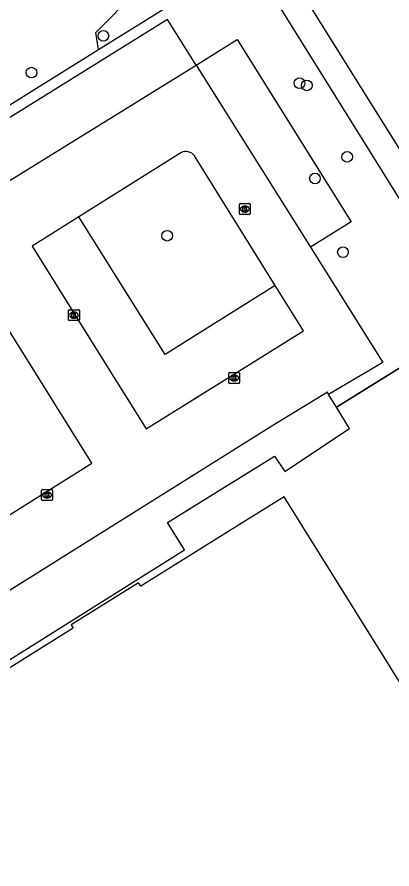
# Model space of a CAD drawing. Extents: x 156651 to 158072, y 387631 to 388990.
# Drawn here: x 157878 to 157912.4, y 388581.4 to 388659.5 of the extents above; entities that cross this region are included whole.
import ezdxf

# ---------------------------------------------------------------- set-up
doc = ezdxf.new("R2010")
doc.units = 0
for name, color, linetype in [('IMGEO_Boom', 7, 'Continuous'), ('IMGEO_Gemengd_bos', 7, 'Continuous'), ('IMGEO_Groenvoorziening', 7, 'Continuous'), ('IMGEO_Hek', 7, 'Continuous'), ('IMGEO_Kolk', 7, 'Continuous'), ('IMGEO_Pand', 7, 'Continuous'), ('IMGEO_Parkeervlak_halfverhard', 7, 'Continuous'), ('IMGEO_Parkeervlak_open', 7, 'Continuous'), ('IMGEO_Rijbaan_lokaal_open', 7, 'Continuous'), ('IMGEO_Voetpad_open', 7, 'Continuous')]:
    doc.layers.add(name, color=color, linetype=linetype)

msp = doc.modelspace()

# ---------------------------------------------------------------- linework, layer by layer
at = {"layer": 'IMGEO_Boom'}
for centre in [(157885.953, 388657.728), (157879.369, 388654.355), (157903.923, 388653.382), (157904.595, 388653.19), (157908.289, 388646.637), (157905.334, 388644.655), (157891.798, 388639.408), (157907.897, 388637.891)]:
    msp.add_circle(centre, 0.489, dxfattribs=at)
at = {"layer": 'IMGEO_Gemengd_bos'}
for points in [[(157885.512, 388656.483), (157885.269, 388658.037), (157888.877, 388661.689), (157883.778, 388669.29), (157879.856, 388668.817), (157876.464, 388674.889), (157874.42, 388676.107), (157872.905, 388676.672), (157871.605, 388676.969), (157869.482, 388677.115), (157867.258, 388679.81)], [(157885.512, 388656.483), (157899.219, 388665.03)], [(157821.49, 388616.464), (157821.438, 388616.579), (157868.846, 388646.09), (157885.512, 388656.483)]]:
    msp.add_lwpolyline(points, dxfattribs=at)
at = {"layer": 'IMGEO_Groenvoorziening'}
msp.add_lwpolyline([(157942.609, 388575.997), (157948.757, 388585.103), (157945.61, 388590.115), (157919.697, 388631.383), (157907.31, 388623.673)], dxfattribs=at)
at = {"layer": 'IMGEO_Hek'}
msp.add_lwpolyline([(157907.31, 388623.673), (157919.697, 388631.383), (157945.61, 388590.115)], dxfattribs=at)
at = {"layer": 'IMGEO_Kolk'}
for p, q in [((157898.413, 388641.423), (157898.413, 388642.275)), ((157898.488, 388642.349), (157899.34, 388642.349)), ((157899.414, 388642.275), (157899.414, 388641.423)), ((157898.924, 388641.569), (157898.899, 388641.569)), ((157898.901, 388642.129), (157898.926, 388642.129)), ((157899.34, 388641.349), (157898.488, 388641.349)), ((157882.754, 388631.694), (157882.754, 388632.546)), ((157882.829, 388632.62), (157883.681, 388632.62)), ((157883.242, 388632.4), (157883.267, 388632.4)), ((157883.755, 388632.546), (157883.755, 388631.694)), ((157883.681, 388631.62), (157882.829, 388631.62)), ((157883.265, 388631.84), (157883.24, 388631.84)), ((157897.434, 388625.938), (157897.434, 388626.79)), ((157897.509, 388626.864), (157898.361, 388626.864)), ((157897.922, 388626.644), (157897.947, 388626.644)), ((157898.435, 388626.79), (157898.435, 388625.938)), ((157898.361, 388625.864), (157897.509, 388625.864)), ((157897.945, 388626.084), (157897.92, 388626.084)), ((157880.298, 388615.211), (157880.298, 388616.063)), ((157880.373, 388616.137), (157881.225, 388616.137)), ((157880.786, 388615.917), (157880.811, 388615.917)), ((157881.299, 388616.063), (157881.299, 388615.211)), ((157881.225, 388615.137), (157880.373, 388615.137)), ((157880.809, 388615.357), (157880.784, 388615.357))]:
    msp.add_line(p, q, dxfattribs=at)
for points in [[(157898.413, 388641.423), (157898.413, 388642.275)], [(157898.488, 388642.349), (157899.34, 388642.349)], [(157899.414, 388642.275), (157899.414, 388641.423)], [(157898.734, 388642.049), (157898.857, 388642.049), (157898.857, 388641.898), (157898.987, 388642.049), (157899.151, 388642.049), (157899.005, 388641.898), (157899.158, 388641.649), (157899.006, 388641.649), (157898.921, 388641.813), (157898.857, 388641.746), (157898.857, 388641.649), (157898.734, 388641.649), (157898.734, 388642.049)], [(157899.34, 388641.349), (157898.488, 388641.349)], [(157882.754, 388631.694), (157882.754, 388632.546)], [(157882.829, 388632.62), (157883.681, 388632.62)], [(157883.075, 388632.32), (157883.198, 388632.32), (157883.198, 388632.169), (157883.328, 388632.32), (157883.492, 388632.32), (157883.346, 388632.169), (157883.499, 388631.92), (157883.347, 388631.92), (157883.262, 388632.084), (157883.198, 388632.017), (157883.198, 388631.92), (157883.075, 388631.92), (157883.075, 388632.32)], [(157883.755, 388632.546), (157883.755, 388631.694)], [(157883.681, 388631.62), (157882.829, 388631.62)], [(157897.434, 388625.938), (157897.434, 388626.79)], [(157897.509, 388626.864), (157898.361, 388626.864)], [(157898.435, 388626.79), (157898.435, 388625.938)], [(157898.361, 388625.864), (157897.509, 388625.864)], [(157897.755, 388626.564), (157897.878, 388626.564), (157897.878, 388626.413), (157898.008, 388626.564), (157898.172, 388626.564), (157898.026, 388626.413), (157898.179, 388626.164), (157898.027, 388626.164), (157897.942, 388626.328), (157897.878, 388626.261), (157897.878, 388626.164), (157897.755, 388626.164), (157897.755, 388626.564)], [(157880.298, 388615.211), (157880.298, 388616.063)], [(157880.373, 388616.137), (157881.225, 388616.137)], [(157880.619, 388615.837), (157880.742, 388615.837), (157880.742, 388615.686), (157880.872, 388615.837), (157881.036, 388615.837), (157880.89, 388615.686), (157881.043, 388615.437), (157880.891, 388615.437), (157880.806, 388615.601), (157880.742, 388615.534), (157880.742, 388615.437), (157880.619, 388615.437), (157880.619, 388615.837)], [(157881.299, 388616.063), (157881.299, 388615.211)], [(157881.225, 388615.137), (157880.373, 388615.137)]]:
    msp.add_lwpolyline(points, dxfattribs=at)
for centre, start, end in [((157898.49, 388642.273), 91.55205, 178.44795), ((157898.49, 388642.273), 91.55205, 178.44795), ((157899.338, 388642.273), 1.55205, 88.44795), ((157899.338, 388642.273), 1.55205, 88.44795), ((157898.49, 388641.425), 181.55205, 268.44795), ((157898.49, 388641.425), 181.55205, 268.44795), ((157899.338, 388641.425), 271.55205, 358.44795), ((157899.338, 388641.425), 271.55205, 358.44795), ((157882.831, 388632.544), 91.55205, 178.44795), ((157882.831, 388632.544), 91.55205, 178.44795), ((157883.679, 388632.544), 1.55205, 88.44795), ((157883.679, 388632.544), 1.55205, 88.44795), ((157882.831, 388631.696), 181.55205, 268.44795), ((157882.831, 388631.696), 181.55205, 268.44795), ((157883.679, 388631.696), 271.55205, 358.44795), ((157883.679, 388631.696), 271.55205, 358.44795), ((157897.511, 388626.788), 91.55205, 178.44795), ((157897.511, 388626.788), 91.55205, 178.44795), ((157898.359, 388626.788), 1.55205, 88.44795), ((157898.359, 388626.788), 1.55205, 88.44795), ((157897.511, 388625.94), 181.55205, 268.44795), ((157897.511, 388625.94), 181.55205, 268.44795), ((157898.359, 388625.94), 271.55205, 358.44795), ((157898.359, 388625.94), 271.55205, 358.44795), ((157880.375, 388616.061), 91.55205, 178.44795), ((157880.375, 388616.061), 91.55205, 178.44795), ((157881.223, 388616.061), 1.55205, 88.44795), ((157881.223, 388616.061), 1.55205, 88.44795), ((157880.375, 388615.213), 181.55205, 268.44795), ((157880.375, 388615.213), 181.55205, 268.44795), ((157881.223, 388615.213), 271.55205, 358.44795), ((157881.223, 388615.213), 271.55205, 358.44795)]:
    msp.add_arc(centre, 0.0765, start, end, dxfattribs=at)
for centre, major_axis, ratio, start_param, end_param in [((157898.9, 388641.849), (-0.387, 0.002), 0.722429, 4.712389, 7.853982), ((157898.925, 388641.849), (-0.39, 0.002), 0.717154, 1.570796, 4.712389), ((157883.241, 388632.12), (-0.387, 0.002), 0.722429, 4.712389, 7.853982), ((157883.266, 388632.12), (-0.39, 0.002), 0.717154, 1.570796, 4.712389), ((157897.921, 388626.364), (-0.387, 0.002), 0.722429, 4.712389, 7.853982), ((157897.946, 388626.364), (-0.39, 0.002), 0.717154, 1.570796, 4.712389), ((157880.785, 388615.637), (-0.387, 0.002), 0.722429, 4.712389, 7.853982), ((157880.81, 388615.637), (-0.39, 0.002), 0.717154, 1.570796, 4.712389)]:
    msp.add_ellipse(centre, major_axis=major_axis, ratio=ratio, start_param=start_param, end_param=end_param, dxfattribs=at)
at = {"layer": 'IMGEO_Pand'}
msp.add_lwpolyline([(157914.19, 388567.452), (157913.225, 388569.027), (157942.615, 388587.321), (157933.319, 388602.195), (157924.551, 388596.738), (157917.093, 388592.095), (157902.499, 388615.468), (157898.345, 388612.873), (157889.39, 388607.278), (157889.176, 388607.593), (157883.007, 388603.739), (157883.193, 388603.423), (157865.87, 388592.617), (157891.158, 388552.943), (157908.075, 388563.555), (157908.34, 388563.13), (157914.494, 388566.97), (157914.19, 388567.452)], dxfattribs=at)
at = {"layer": 'IMGEO_Parkeervlak_halfverhard'}
msp.add_lwpolyline([(157894.466, 388655.043), (157898.194, 388657.38), (157908.656, 388640.687), (157904.927, 388638.35)], dxfattribs=at)
at = {"layer": 'IMGEO_Parkeervlak_open'}
for points in [[(157894.466, 388655.043), (157891.839, 388659.234), (157859.899, 388639.35), (157862.483, 388635.263)], [(157901.684, 388634.841), (157891.606, 388628.528), (157883.717, 388641.132)], [(157907.31, 388623.673), (157906.588, 388624.86)], [(157863.84, 388596.769), (157863.931, 388596.626), (157865.989, 388593.392), (157893.396, 388610.619), (157891.827, 388613.123), (157901.628, 388619.211), (157902.573, 388617.805), (157908.497, 388621.722), (157907.31, 388623.673)]]:
    msp.add_lwpolyline(points, dxfattribs=at)
at = {"layer": 'IMGEO_Rijbaan_lokaal_open'}
for points in [[(157862.483, 388635.263), (157894.466, 388655.043)], [(157894.466, 388655.043), (157904.927, 388638.35)], [(157893.052, 388647.009), (157883.717, 388641.132)], [(157901.684, 388634.841), (157894.293, 388646.713)], [(157883.717, 388641.132), (157879.438, 388638.454), (157885.797, 388628.24), (157889.865, 388621.705), (157904.276, 388630.677), (157901.684, 388634.841)], [(157904.927, 388638.35), (157911.548, 388627.786), (157906.588, 388624.86)], [(157865.834, 388630.134), (157876.42, 388613.23), (157884.911, 388618.547), (157879.267, 388627.558), (157874.325, 388635.451), (157865.834, 388630.134)], [(157906.588, 388624.86), (157906.472, 388625.05), (157901.377, 388621.951), (157864.955, 388599.121), (157863.088, 388597.951), (157863.84, 388596.769)]]:
    msp.add_lwpolyline(points, dxfattribs=at)
msp.add_arc((157893.506, 388646.164), 0.96, 34.92776, 118.24148, dxfattribs=at)
at = {"layer": 'IMGEO_Voetpad_open'}
for points in [[(157851.316, 388746.23), (157874.791, 388708.644), (157880.239, 388699.921), (157928.508, 388622.637), (157945.606, 388595.262), (157950.595, 388587.277)], [(157899.219, 388665.03), (157911.853, 388644.72), (157924.743, 388623.999), (157926.051, 388621.896), (157943.354, 388594.324), (157949.123, 388585.105)]]:
    msp.add_lwpolyline(points, dxfattribs=at)

doc.saveas('drawing.dxf')
